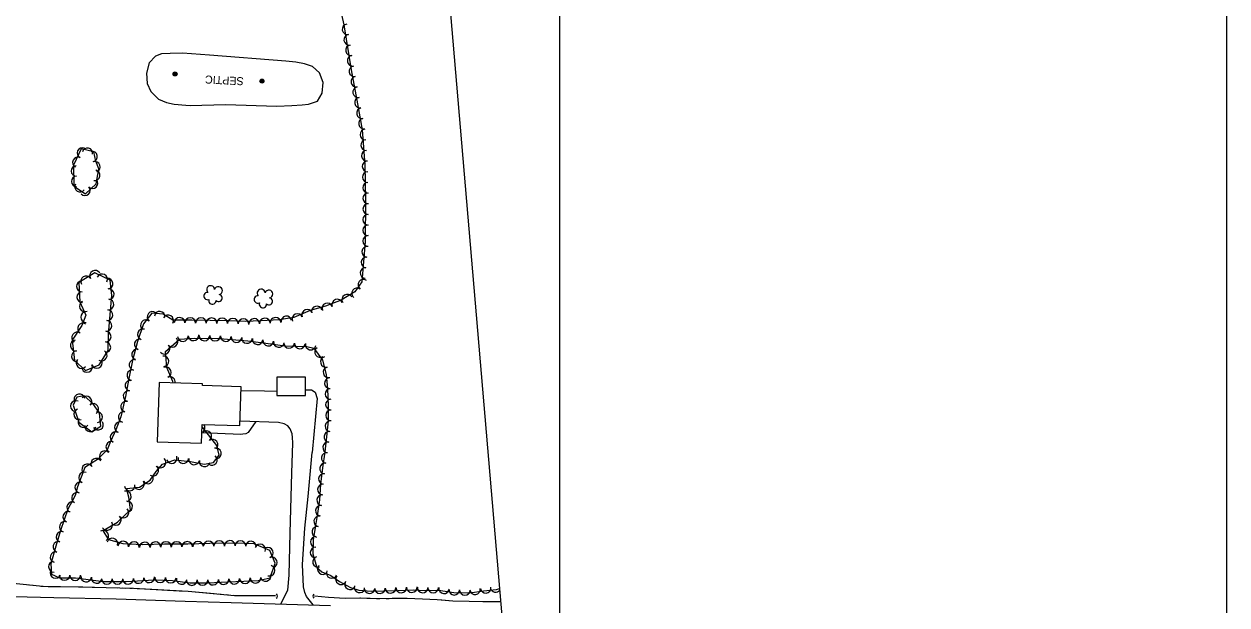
# Model space of a CAD drawing. Extents: x 353423 to 364002, y 127000 to 201942.
# Drawn here: x 363099 to 364000, y 137546 to 137982 of the extents above; entities that cross this region are included whole.
import ezdxf

# ---------------------------------------------------------------- set-up
doc = ezdxf.new("R2010")
doc.units = 0
for name, color, linetype in [('E_DTM_SlopeBottom', 7, 'Continuous'), ('E_DTM_SlopeTop', 7, 'Continuous'), ('E_FEN_Generic', 7, 'Continuous'), ('E_LAND_TreeLine', 7, 'Continuous'), ('E_MISCPROP', 7, 'Continuous'), ('E_RDWY_Gravel', 7, 'Continuous'), ('E_STRUCT_WingWall', 7, 'Continuous'), ('E_UTL_ETransformer', 7, 'Continuous'), ('E_WTR_FlowLine', 7, 'Continuous')]:
    doc.layers.add(name, color=color, linetype=linetype)

msp = doc.modelspace()

# ---------------------------------------------------------------- linework, layer by layer
at = {"layer": 'E_DTM_SlopeBottom'}
for centre, radius, start, end in [((363286.35, 137553.16), 2.05, 303.95674, 50.19631), ((363316.78, 137552.94), 1.87, 124.50464, 230.74421)]:
    msp.add_arc(centre, radius, start, end, dxfattribs=at)
at = {"layer": 'E_DTM_SlopeTop'}
msp.add_lwpolyline([(363060.27, 137553.46), (363120.93, 137552.04), (363167.43, 137550.99), (363219.23, 137549.28), (363253.68, 137548.29), (363328.08, 137546.12)], dxfattribs=at)
at = {"layer": 'E_FEN_Generic'}
for points in [[(363335.2, 137994.71), (363338.29, 137981.35), (363343.77, 137947.73), (363347.83, 137924.96), (363351.99, 137902.6), (363353.85, 137876.56), (363354.42, 137850.36), (363354.28, 137818.69), (363351.78, 137788.66), (363346.3, 137781.27), (363336.19, 137775.08), (363324.34, 137770.47), (363313.03, 137767.32), (363300.78, 137762.01), (363289.83, 137760.29), (363276.3, 137759.41), (363264.21, 137759.07), (363251.71, 137759.57), (363238.07, 137759.75), (363224.35, 137759.89), (363210.06, 137760.11), (363202.7, 137764.45), (363194.38, 137765.3), (363187.96, 137757.29), (363183.5, 137743.88), (363179.85, 137729.88), (363177.03, 137716.15), (363174.65, 137702.84), (363171.12, 137687.59), (363167.38, 137677.68), (363163.28, 137669.06), (363160.69, 137662.77), (363153.68, 137655.49), (363144.19, 137649.61), (363138.56, 137634.92), (363136.85, 137628.63), (363131.45, 137618.26), (363125.86, 137602.26), (363122.29, 137590.65), (363118.65, 137577.39), (363119.01, 137569.52), (363125.15, 137566.89), (363136.98, 137566.72), (363157.98, 137563.93), (363175.01, 137563.95), (363196.02, 137565.3), (363209.67, 137564.81), (363222.96, 137563.05), (363236.57, 137563.15), (363251.05, 137563.81), (363263.24, 137564.35), (363273.88, 137564.86), (363282.99, 137566.86), (363286.62, 137577.88), (363282.74, 137587.25), (363271.01, 137592.2), (363256.41, 137592.89), (363237.63, 137592.5), (363221.15, 137592.02), (363203.86, 137591.98), (363187.51, 137591.56), (363172.85, 137592.33), (363162.17, 137595.38), (363157.9, 137602.29), (363168.65, 137608.62), (363178.23, 137617.85), (363177.11, 137627.18), (363175.41, 137633.74), (363184.95, 137634.83), (363193.1, 137639.99), (363197.41, 137646.62), (363202.4, 137652.02), (363211.52, 137655.2), (363223.35, 137653.91), (363233.54, 137652.03), (363240.59, 137653.3), (363244.76, 137658.85), (363242.91, 137666.13), (363236.77, 137674.13), (363232.37, 137679.69), (363232.01, 137680.19)], [(363152.34, 137879.33), (363150.91, 137886.24), (363141.3, 137888.41), (363135.55, 137876.21), (363135.92, 137860.48), (363144.59, 137854.84), (363152.51, 137862.27), (363154.49, 137873.55), (363152.34, 137879.33)], [(363164.16, 137775.63), (363164.2, 137778.47), (363162.98, 137790.07), (363151.5, 137795.55), (363139.67, 137788.26), (363140.24, 137773.87), (363144.78, 137763.82), (363141.7, 137756.07), (363134.66, 137745.06), (363136.4, 137729.83), (363144.67, 137722.24), (363154.89, 137726.42), (363161.46, 137737.22), (363161.85, 137749.57), (363164.16, 137775.63)], [(363210.19, 137713), (363209.92, 137713.89), (363205.52, 137724.43), (363204.43, 137736.39), (363215.14, 137745.76), (363226.46, 137746.58), (363244.97, 137746.29), (363266.33, 137744.47), (363283.36, 137742.37), (363293.97, 137740.86), (363302.09, 137740.62), (363310.45, 137740.18), (363315.66, 137739.11), (363322.24, 137729.92), (363324.98, 137719.34), (363325.85, 137708.44), (363326.47, 137695.86), (363326.51, 137684.61), (363325.18, 137672.51), (363323.94, 137661.35), (363322.07, 137649.27), (363320.64, 137637.05), (363319.88, 137625.39), (363318.55, 137614.95), (363316.81, 137604.52), (363315.11, 137595.26), (363314.88, 137584.75), (363317.92, 137574.52), (363321.8, 137571.19), (363328.49, 137568.46), (363334.92, 137564.05), (363343.12, 137559.43), (363349.49, 137557.6), (363358.73, 137556.88), (363368.98, 137557.07), (363378.85, 137557.41), (363390.6, 137557.78), (363398.83, 137557.38), (363409.21, 137557.5), (363420.59, 137555.8), (363432.63, 137555.57), (363442.88, 137557), (363452.47, 137557.99), (363454.85, 137558.79)], [(363143.65, 137703.38), (363138.01, 137702.32), (363135.38, 137696.21), (363139.61, 137683.57), (363149.43, 137676.19), (363156.02, 137680.48), (363155.09, 137690.3), (363150.22, 137697.23), (363143.65, 137703.38)]]:
    msp.add_lwpolyline(points, dxfattribs=at)
for centre, radius, start, end in [((363340.94, 137978.1), 3.99, 99.25594, 279.24061), ((363342.22, 137970.23), 3.99, 99.25594, 279.24061), ((363343.5, 137962.35), 3.99, 99.25594, 279.24061), ((363344.78, 137954.47), 3.99, 99.25594, 279.24061), ((363346.08, 137946.63), 3.99, 100.12641, 280.11109), ((363347.49, 137938.78), 3.99, 100.12641, 280.11109), ((363348.89, 137930.93), 3.99, 100.12641, 280.11109), ((363350.3, 137923.09), 3.99, 100.5408, 280.52548), ((363351.76, 137915.24), 3.99, 100.5408, 280.52548), ((363353.22, 137907.4), 3.99, 100.5408, 280.52548), ((363354.32, 137899.27), 3.99, 94.10156, 274.08624), ((363354.89, 137891.31), 3.99, 94.10156, 274.08624), ((363138.81, 137878.39), 3.86, 64.79003, 244.77471), ((363142.1, 137885.38), 3.86, 64.79003, 244.77471), ((363146.05, 137885.26), 3.86, 347.27891, 167.26359), ((363149.58, 137882.7), 3.86, 281.73952, 101.7242), ((363355.46, 137883.36), 3.99, 94.10156, 274.08624), ((363137.67, 137871.9), 3.86, 91.34107, 271.32574), ((363151.79, 137875), 3.86, 290.40701, 110.39168), ((363151.56, 137868.56), 3.86, 260.04286, 80.02754), ((363355.97, 137875.29), 3.99, 91.24324, 271.22791), ((363137.85, 137864.18), 3.86, 91.34107, 271.32574), ((363149.89, 137862.59), 3.86, 223.17593, 43.1606), ((363356.14, 137867.31), 3.99, 91.24324, 271.22791), ((363356.31, 137859.34), 3.99, 91.24324, 271.22791), ((363140.43, 137859.95), 3.86, 146.93202, 326.9167), ((363144.26, 137857.3), 3.86, 223.17593, 43.1606), ((363356.48, 137851.36), 3.99, 91.24324, 271.22791), ((363356.47, 137843.33), 3.99, 89.76346, 269.74814), ((363356.44, 137835.35), 3.99, 89.76346, 269.74814), ((363356.41, 137827.37), 3.99, 89.76346, 269.74814), ((363356.37, 137819.39), 3.99, 89.76346, 269.74814), ((363355.76, 137811.27), 3.99, 85.24102, 265.2257), ((363355.09, 137803.32), 3.99, 85.24102, 265.2257), ((363145, 137789.08), 4.02, 31.66947, 211.65414), ((363151.84, 137793.29), 4.02, 31.66947, 211.65414), ((363157.03, 137790.58), 4.02, 334.48621, 154.47089), ((363161.14, 137787.41), 4.02, 276.01641, 96.00109), ((363354.43, 137795.37), 3.99, 85.24102, 265.2257), ((363141.89, 137785.28), 4.02, 92.25995, 272.24463), ((363161.98, 137779.42), 4.02, 276.01641, 96.00109), ((363238.38, 137782.9), 2.97, 2.04678, 223.28066), ((363244.18, 137782.14), 2.97, 279.69759, 162.67086), ((363276.21, 137780.35), 2.97, 2.04678, 223.28066), ((363282.01, 137779.59), 2.97, 279.69759, 162.67086), ((363348.06, 137780.14), 3.99, 53.45898, 233.44366), ((363352.81, 137786.55), 3.99, 53.45898, 233.44366), ((363142.21, 137777.25), 4.02, 92.25995, 272.24463), ((363144.1, 137770.42), 4.02, 114.3394, 294.32407), ((363161.71, 137771.82), 4.02, 264.93692, 84.9216), ((363235.97, 137778.1), 2.78, 85.01767, 292.79066), ((363239.69, 137774.67), 2.78, 161.69468, 2.70573), ((363244.34, 137776.62), 2.61, 224.40283, 82.33544), ((363273.8, 137775.54), 2.78, 85.01767, 292.79066), ((363277.52, 137772.11), 2.78, 161.69468, 2.70573), ((363282.16, 137774.07), 2.61, 224.40283, 82.33544), ((363325.82, 137768.81), 3.99, 21.25117, 201.23585), ((363333.26, 137771.7), 3.99, 21.25117, 201.23585), ((363340.71, 137775.4), 3.99, 31.49224, 211.47692), ((363144.98, 137762.28), 4.02, 90.51068, 270.49536), ((363161, 137763.82), 4.02, 264.93692, 84.9216), ((363194.78, 137762.47), 3.99, 51.30429, 231.28897), ((363200.16, 137762.61), 3.99, 354.17367, 174.15835), ((363206.49, 137759.79), 3.99, 329.46123, 149.4459), ((363303.39, 137760.86), 3.99, 23.46706, 203.45174), ((363310.71, 137764.04), 3.99, 23.46706, 203.45174), ((363317.96, 137766.53), 3.99, 15.56078, 195.54546), ((363142.71, 137753.73), 4.02, 57.37646, 237.36114), ((363160.29, 137755.82), 4.02, 264.93692, 84.9216), ((363189.79, 137756.24), 3.99, 51.30429, 231.28897), ((363215.09, 137757.94), 3.99, 359.118, 179.10268), ((363223.07, 137757.82), 3.99, 359.118, 179.10268), ((363231.06, 137757.73), 3.99, 359.43949, 179.42416), ((363239.03, 137757.65), 3.99, 359.26006, 179.24474), ((363247.01, 137757.55), 3.99, 359.26006, 179.24474), ((363254.93, 137757.35), 3.99, 357.67587, 177.66054), ((363262.9, 137757.03), 3.99, 357.67587, 177.66054), ((363271.02, 137757.17), 3.99, 1.65669, 181.64137), ((363279.07, 137757.5), 3.99, 3.73127, 183.71595), ((363287.03, 137758.02), 3.99, 3.73127, 183.71595), ((363295.13, 137759.01), 3.99, 8.90445, 188.88913), ((363138.37, 137746.97), 4.02, 57.37646, 237.36114), ((363159.68, 137747.69), 4.02, 268.22137, 88.20605), ((363185.14, 137741.91), 3.99, 75.40778, 255.39245), ((363187.53, 137749.38), 3.99, 71.61246, 251.59714), ((363209.72, 137743.79), 3.98, 221.197, 41.18168), ((363217.58, 137748.03), 3.98, 184.13069, 4.11536), ((363225.53, 137748.6), 3.98, 184.13069, 4.11536), ((363233.68, 137748.55), 3.98, 179.11026, 359.09494), ((363241.64, 137748.42), 3.98, 179.11026, 359.09494), ((363249.74, 137747.97), 3.98, 175.14083, 355.1255), ((363257.68, 137747.3), 3.98, 175.14083, 355.1255), ((363265.62, 137746.62), 3.98, 175.14083, 355.1255), ((363273.6, 137745.67), 3.98, 173.0011, 352.98578), ((363137.25, 137740.91), 4.02, 96.53192, 276.5166), ((363138.16, 137732.93), 4.02, 96.53192, 276.5166), ((363156.72, 137733.48), 4.02, 238.68099, 58.66567), ((363159.43, 137739.66), 4.02, 268.22137, 88.20605), ((363183.13, 137734.19), 3.99, 75.40778, 255.39245), ((363203.73, 137738.55), 3.98, 221.197, 41.18168), ((363281.51, 137744.7), 3.98, 173.0011, 352.98578), ((363289.45, 137743.61), 3.98, 171.91008, 351.89476), ((363297.13, 137742.86), 3.98, 178.28733, 358.27201), ((363305.14, 137742.55), 3.98, 177.00747, 356.99215), ((363313.36, 137741.72), 3.98, 168.44441, 348.42909), ((363320.38, 137736.11), 3.98, 125.5866, 305.57128), ((363141.61, 137727.89), 4.02, 137.49188, 317.47656), ((363153.12, 137727.97), 4.02, 202.25538, 22.24005), ((363181.29, 137726.54), 3.99, 78.38899, 258.37367), ((363202.99, 137729.15), 3.98, 275.20511, 95.18979), ((363324.72, 137728.65), 3.98, 104.53216, 284.51683), ((363145.69, 137724.93), 4.02, 202.25538, 22.24005), ((363179.69, 137718.72), 3.99, 78.38899, 258.37367), ((363204.76, 137720.83), 3.98, 292.65955, 112.64423), ((363326.72, 137720.94), 3.98, 104.53216, 284.51683), ((363178.22, 137710.94), 3.99, 79.89684, 259.88152), ((363207.83, 137713.47), 3.98, 352.45554, 112.64423), ((363327.61, 137712.67), 3.98, 94.57824, 274.56292), ((363140.05, 137700.53), 4.07, 10.65369, 190.63837), ((363145.16, 137699.04), 4.07, 316.87647, 136.86114), ((363176.82, 137703.08), 3.99, 79.89684, 259.88152), ((363328.12, 137704.66), 3.98, 92.80214, 272.78681), ((363328.51, 137696.7), 3.98, 92.80214, 272.78681), ((363137.41, 137695.54), 4.07, 66.70837, 246.69305), ((363139.92, 137689.35), 4.07, 108.52961, 288.51429), ((363150.32, 137693.38), 4.07, 305.12893, 125.11361), ((363175.02, 137695.2), 3.99, 76.95324, 256.93792), ((363328.58, 137688.64), 3.98, 90.25225, 270.23693), ((363143.09, 137683.62), 4.07, 143.04818, 323.03286), ((363153.91, 137681.65), 4.07, 213.0755, 33.06018), ((363153.24, 137687.25), 4.07, 275.43919, 95.42386), ((363170.36, 137679.68), 3.99, 69.31356, 249.29824), ((363173.22, 137687.42), 3.99, 76.95324, 256.93792), ((363328.16, 137680.46), 3.98, 83.74383, 263.72851), ((363148.17, 137680.45), 4.07, 172.40542, 352.3901), ((363167.09, 137672.22), 3.99, 64.56497, 244.54964), ((363230.09, 137679.28), 3.99, 306.08473, 39.12339), ((363235.05, 137672.93), 3.99, 308.32287, 128.30754), ((363327.29, 137672.54), 3.98, 83.74383, 263.72851), ((363163.88, 137665.04), 3.99, 67.67748, 247.66215), ((363239.9, 137666.62), 3.99, 307.5534, 127.53808), ((363326.4, 137664.61), 3.98, 83.64887, 263.63354), ((363152.62, 137652.38), 3.99, 31.80352, 211.7882), ((363158.96, 137657.96), 3.99, 46.06182, 226.0465), ((363200.81, 137653.37), 3.99, 227.22382, 47.20849), ((363209.16, 137656.59), 3.99, 199.21151, 19.19619), ((363217.92, 137656.6), 3.99, 173.80203, 353.78671), ((363225.98, 137655.55), 3.99, 169.54215, 349.52683), ((363239.36, 137655.13), 3.99, 233.08489, 53.06956), ((363242.3, 137660.04), 3.99, 284.2178, 104.20248), ((363325.32, 137656.63), 3.98, 81.20126, 261.18594), ((363145.84, 137648.18), 3.99, 31.80352, 211.7882), ((363195.27, 137647.16), 3.99, 237.02725, 57.01193), ((363233.83, 137654.1), 3.99, 169.54215, 349.52683), ((363324.12, 137648.83), 3.98, 83.3087, 263.29338), ((363140.66, 137634.57), 3.99, 69.03864, 249.02332), ((363143.52, 137642.02), 3.99, 69.03864, 249.02332), ((363184.58, 137637.07), 3.99, 212.35778, 32.34246), ((363191.32, 137641.33), 3.99, 212.35778, 32.34246), ((363323.19, 137640.92), 3.98, 83.3087, 263.29338), ((363138.22, 137626.75), 3.99, 62.51358, 242.49826), ((363177.66, 137636.1), 3.99, 186.52848, 6.51316), ((363174.76, 137627.92), 3.99, 284.52575, 104.51043), ((363321.94, 137625.02), 3.98, 82.74838, 262.73306), ((363322.47, 137633.1), 3.98, 86.31043, 266.29511), ((363134.54, 137619.67), 3.99, 62.51358, 242.49826), ((363175.83, 137620.3), 3.99, 276.83469, 96.81937), ((363320.93, 137617.11), 3.98, 82.74838, 262.73306), ((363131.67, 137612.56), 3.99, 70.74618, 250.73086), ((363167.25, 137610.17), 3.99, 223.93479, 43.91946), ((363172.99, 137615.7), 3.99, 223.93479, 43.91946), ((363319.7, 137609.16), 3.98, 80.52664, 260.51131), ((363126.59, 137597.52), 3.99, 72.91637, 252.90105), ((363129.04, 137605.03), 3.99, 70.74618, 250.73086), ((363157.93, 137598.28), 3.99, 301.72145, 121.70613), ((363160.77, 137606.4), 3.99, 210.49649, 30.48117), ((363318.33, 137601.28), 3.98, 79.58516, 259.56984), ((363124.27, 137589.96), 3.99, 74.63342, 254.6181), ((363164.75, 137592.47), 3.99, 344.0403, 164.02498), ((363172.89, 137590.24), 3.99, 357.01991, 177.00458), ((363180.86, 137589.82), 3.99, 357.01991, 177.00458), ((363188.99, 137589.51), 3.99, 1.4542, 181.43888), ((363196.97, 137589.71), 3.99, 1.4542, 181.43888), ((363204.9, 137589.89), 3.99, 0.16012, 180.1448), ((363212.88, 137589.91), 3.99, 0.16012, 180.1448), ((363220.86, 137589.93), 3.99, 0.16012, 180.1448), ((363228.89, 137590.16), 3.99, 1.65833, 181.64301), ((363236.86, 137590.39), 3.99, 1.65833, 181.64301), ((363244.82, 137590.56), 3.99, 1.20643, 181.1911), ((363252.8, 137590.73), 3.99, 1.20643, 181.1911), ((363260.63, 137590.6), 3.99, 357.28974, 177.27442), ((363268.6, 137590.22), 3.99, 357.28974, 177.27442), ((363317.16, 137593.75), 3.98, 88.77047, 268.75515), ((363122.15, 137582.26), 3.99, 74.63342, 254.6181), ((363275.42, 137588.07), 3.99, 337.15, 157.13468), ((363281.16, 137585.61), 3.99, 292.49412, 112.47879), ((363316.99, 137585.78), 3.98, 88.77047, 268.75515), ((363120.84, 137575.14), 3.99, 92.63333, 272.61801), ((363282.53, 137572.15), 3.99, 251.75228, 71.73695), ((363284.21, 137578.24), 3.99, 292.49412, 112.47879), ((363318.84, 137578.74), 3.98, 106.56807, 286.55275), ((363322.46, 137573.38), 3.98, 139.40151, 319.38618), ((363122.08, 137570.47), 3.99, 156.8496, 336.83428), ((363128.93, 137568.92), 3.99, 179.19903, 359.18371), ((363136.9, 137568.81), 3.99, 179.19903, 359.18371), ((363145.06, 137567.76), 3.99, 172.4468, 352.43148), ((363152.97, 137566.71), 3.99, 172.4468, 352.43148), ((363160.62, 137566.03), 3.99, 180.05814, 0.04282), ((363168.6, 137566.03), 3.99, 180.05814, 0.04282), ((363176.45, 137566.14), 3.99, 183.69178, 3.67646), ((363184.41, 137566.65), 3.99, 183.69178, 3.67646), ((363192.37, 137567.16), 3.99, 183.69178, 3.67646), ((363200.55, 137567.23), 3.99, 177.93576, 357.92044), ((363208.52, 137566.94), 3.99, 177.93576, 357.92044), ((363216.64, 137565.99), 3.99, 172.46105, 352.44573), ((363240.15, 137565.4), 3.99, 182.62943, 2.61411), ((363248.12, 137565.77), 3.99, 182.62943, 2.61411), ((363256.09, 137566.13), 3.99, 182.53923, 2.52391), ((363264.06, 137566.48), 3.99, 182.72911, 2.71379), ((363272.03, 137566.86), 3.99, 182.72911, 2.71379), ((363279.51, 137568.23), 3.99, 192.41712, 12.4018), ((363329.11, 137570.46), 3.98, 157.77932, 337.76399), ((363336.09, 137565.78), 3.98, 145.59794, 325.58262), ((363224.27, 137565.15), 3.99, 180.43285, 0.41753), ((363232.25, 137565.21), 3.99, 180.43285, 0.41753), ((363342.88, 137561.96), 3.98, 150.57626, 330.56094), ((363349.96, 137559.63), 3.98, 163.93521, 343.91989), ((363357.48, 137559.07), 3.98, 175.59142, 355.5761), ((363365.24, 137559.09), 3.98, 181.06412, 1.0488), ((363373.17, 137559.3), 3.98, 181.9808, 1.96548), ((363381.14, 137559.57), 3.98, 181.81599, 1.80067), ((363389.11, 137559.82), 3.98, 181.81599, 1.80067), ((363397.24, 137559.54), 3.98, 177.17479, 357.15947), ((363405.07, 137559.53), 3.98, 180.6754, 0.66008), ((363413.33, 137558.99), 3.98, 171.51629, 351.50097), ((363420.95, 137557.88), 3.98, 178.90376, 358.88844), ((363428.91, 137557.72), 3.98, 178.90376, 358.88844), ((363436.51, 137558.22), 3.98, 188.00151, 7.98619), ((363444.49, 137559.26), 3.98, 185.84413, 5.82881), ((363451.95, 137560.01), 3.98, 198.66209, 319.20587)]:
    msp.add_arc(centre, radius, start, end, dxfattribs=at)
at = {"layer": 'E_LAND_TreeLine'}
for p, q in [((363500, 136000), (363500, 139000)), ((364000, 136000), (364000, 139000))]:
    msp.add_line(p, q, dxfattribs=at)
at = {"layer": 'E_MISCPROP'}
for points in [[(363261.11, 137707.19), (363278.79, 137706.93), (363287.94, 137706.82)], [(363309.51, 137707.65), (363313.86, 137707.68), (363316.74, 137705.91), (363318.25, 137701.28), (363314.35, 137660.69)], [(363272.33, 137683.94), (363266.36, 137675.89), (363264.71, 137674.88), (363262.56, 137674.43), (363260.89, 137674.35), (363231.85, 137675.46)], [(363290.87, 137547.2), (363296.25, 137557.51), (363297.13, 137568.81), (363297.91, 137600.48), (363299.18, 137645.32), (363299.95, 137667.97), (363299.81, 137671.9), (363299.47, 137674.83), (363298.07, 137678.55), (363296.27, 137680.88), (363293.4, 137682.37), (363289.14, 137683.37), (363260.36, 137684.34)], [(363315.16, 137546.49), (363310.14, 137552.68), (363309.05, 137555.73), (363308.04, 137560.1), (363307.25, 137576.68), (363308.87, 137604.08), (363311.47, 137627.79), (363314.35, 137660.69)]]:
    msp.add_lwpolyline(points, dxfattribs=at)
at = {"layer": 'E_RDWY_Gravel'}
msp.add_lwpolyline([(363372.92, 138520.56), (363550.01, 136441.67)], dxfattribs=at)
at = {"layer": 'E_STRUCT_WingWall'}
for points in [[(363286.9, 137553.18), (363256.3, 137553.37), (363221.41, 137556.47), (363180.56, 137558.76), (363139.35, 137559.78), (363112.64, 137560.22), (363087.76, 137562.86), (363060.9, 137563.99), (363028.53, 137565.69), (363012.45, 137567.34), (363007.18, 137567.14), (362991.33, 137568.65), (362977.9, 137568.41), (362962.9, 137568.43), (362952.84, 137569.83), (362944.19, 137570.61), (362936.27, 137570.76), (362929.34, 137570.72), (362929.3, 137567.96)], [(363102.11, 137561.34), (363100.32, 137561.53)], [(363107.5, 137560.77), (363105.71, 137560.96)], [(363112.89, 137560.21), (363112.64, 137560.22), (363111.09, 137560.38)], [(363142.67, 137559.7), (363139.35, 137559.78), (363116.5, 137560.15)], [(363168.84, 137559.05), (363142.67, 137559.7)], [(363174.26, 137558.91), (363172.45, 137558.96)], [(363179.67, 137558.78), (363177.87, 137558.83)], [(363185.08, 137558.51), (363183.28, 137558.61)], [(363214.82, 137556.84), (363188.69, 137558.3)], [(363240.92, 137554.74), (363221.41, 137556.47), (363214.82, 137556.84)], [(363246.31, 137554.26), (363244.51, 137554.42)], [(363251.71, 137553.78), (363249.91, 137553.94)], [(363257.1, 137553.36), (363256.3, 137553.37), (363255.3, 137553.46)], [(363286.9, 137553.18), (363260.72, 137553.34)], [(363316.21, 137553.35), (363326.64, 137552.35), (363339.21, 137551.49), (363350.09, 137551.79), (363350.73, 137551.76)], [(363316.21, 137553.35), (363326.64, 137552.35), (363339.21, 137551.49), (363350.09, 137551.79), (363362.57, 137551.22), (363374.41, 137551.43), (363385.57, 137551.55), (363397.16, 137550.94), (363408, 137550.58), (363419.83, 137549.5), (363432.02, 137549.31), (363442.25, 137549.16), (363451.46, 137549.1), (363455.68, 137549.07)], [(363355.5, 137551.54), (363357.88, 137551.43)], [(363362.65, 137551.22), (363365.04, 137551.26)], [(363369.81, 137551.35), (363372.2, 137551.39)], [(363376.97, 137551.45), (363385.57, 137551.55), (363397.16, 137550.94), (363408, 137550.58), (363411.54, 137550.25)], [(363411.54, 137550.25), (363419.83, 137549.5), (363432.02, 137549.31), (363442.25, 137549.16), (363446.11, 137549.14)], [(363450.88, 137549.1), (363451.46, 137549.1), (363453.27, 137549.09)]]:
    msp.add_lwpolyline(points, dxfattribs=at)
at = {"layer": 'E_UTL_ETransformer'}
msp.add_lwpolyline([(363249.47, 137921.8), (363287.96, 137920.5), (363299.11, 137921.02), (363306.86, 137921.52), (363311.79, 137921.89), (363318.36, 137924.12), (363321.97, 137930.1), (363322.66, 137938.34), (363319.93, 137945.39), (363314.58, 137950.22), (363308.67, 137952.19), (363302.14, 137953.55), (363294.62, 137954.34), (363237.58, 137958.71), (363217.28, 137960.09), (363208.1, 137960.02), (363201.43, 137959.64), (363196.98, 137958.08), (363192.3, 137952.86), (363190.21, 137945.12), (363190.74, 137937.52), (363193.46, 137931.58), (363199.17, 137925.82), (363205.3, 137923.17), (363211.13, 137921.99), (363219.64, 137921.11), (363223.1, 137920.85), (363249.47, 137921.8)], dxfattribs=at)
for centre, radius in [((363211.69, 137944.6), 1.5), ((363211.69, 137944.61), 1.22), ((363211.7, 137944.6), 0.968), ((363211.71, 137944.57), 0.605), ((363276.83, 137939.23), 1.5), ((363276.84, 137939.23), 1.22), ((363276.85, 137939.23), 0.968), ((363276.86, 137939.2), 0.605)]:
    msp.add_circle(centre, radius, dxfattribs=at)
at = {"layer": 'E_WTR_FlowLine'}
for points in [[(363199.72, 137713.35), (363198.25, 137668.82), (363231.59, 137667.72), (363232.06, 137681.83), (363260.24, 137680.9), (363261.2, 137709.99), (363232.15, 137710.94), (363232.19, 137712.28)], [(363287.94, 137703.4), (363309.52, 137703.44), (363309.5, 137717.33), (363287.92, 137717.29)]]:
    msp.add_lwpolyline(points, close=True, dxfattribs=at)

# ---------------------------------------------------------------- texts
at = {"layer": 'E_UTL_ETransformer'}
msp.add_text('SEPTIC', height=6, rotation=177.18224, dxfattribs=at).set_placement((363263.25, 137942.1))

doc.saveas('drawing.dxf')
